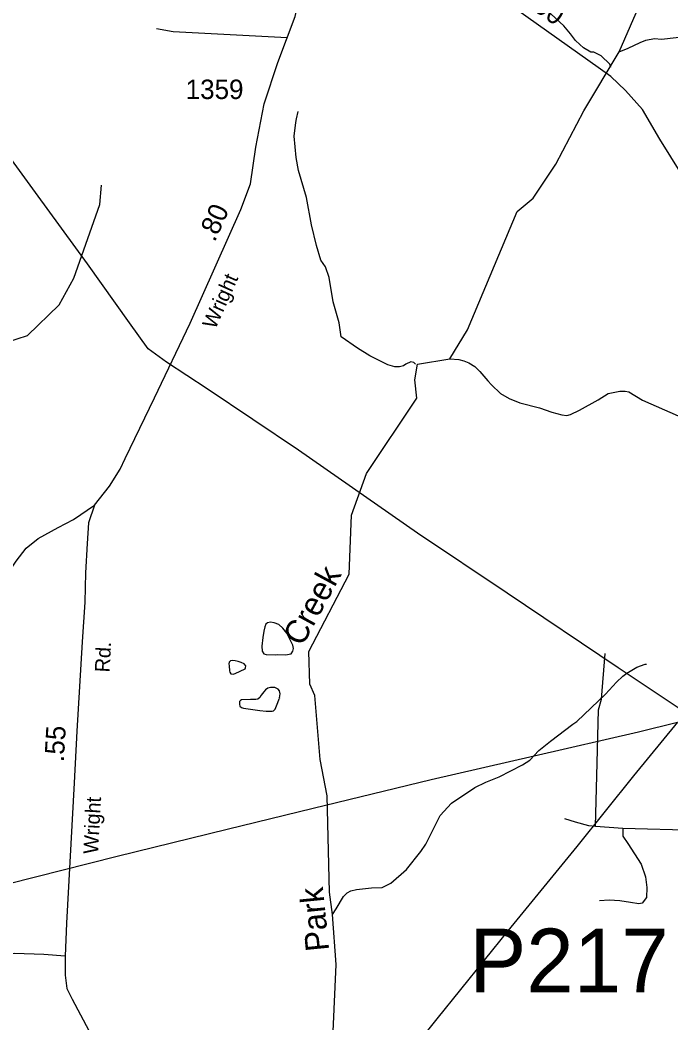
# Model space of a CAD drawing. Extents: x 1473865 to 1648260, y 639067 to 773536.
# Drawn here: x 1492117 to 1496300, y 650235 to 656681 of the extents above; entities that cross this region are included whole.
import ezdxf

# ---------------------------------------------------------------- set-up
doc = ezdxf.new("R2010")
doc.units = 0
for name, color, linetype in [('Exist Hydrographic Creek Single Shore', 7, 'Continuous'), ('Exist Hydrographic Creek Single Shore Label', 7, 'Continuous'), ('Exist Hydrographic Misc Water Feature', 7, 'Continuous'), ('Exist Road Non-System Type 51', 7, 'Continuous'), ('Exist Road Secondary Mileage Hundredths English Label', 7, 'Continuous'), ('Exist Road Secondary Structure Pipe Number Label', 7, 'Continuous'), ('Exist Road Secondary Type 51 Attributed', 7, 'Continuous'), ('Exist Road Secondary Type 51 Label', 7, 'Continuous'), ('Exist Road Secondary Type 51 Number Label', 7, 'Continuous'), ('Exist Utilities Electrical Transmission Line', 7, 'Continuous')]:
    doc.layers.add(name, color=color, linetype=linetype)

msp = doc.modelspace()

# ---------------------------------------------------------------- linework, layer by layer
at = {"layer": 'Exist Hydrographic Creek Single Shore'}
for points in [[(1494122.9, 650037.4), (1494147.6, 650609.9), (1494124.9, 650933), (1494105.6, 651076.8), (1494091.6, 651694.2), (1494045.7, 651928.2), (1494010.6, 652339.2), (1493978.6, 652412.1), (1493973.6, 652622.2), (1494232.7, 653119.2), (1494246.6, 653499.8), (1494343.6, 653766.9), (1494667.2, 654250.6), (1494653.7, 654367.9), (1494671.7, 654469.3), (1494878, 654504.7), (1494992.7, 654689.4), (1495311.6, 655450.8), (1495414.3, 655536.5), (1495560.7, 655754.6), (1495739.4, 656098.2), (1495967.7, 656478.1), (1496076.5, 656728.6)], [(1491964.6, 654589.6), (1492165.7, 654654.5), (1492368.7, 654850.6), (1492463.6, 655022.7), (1492630.6, 655495.2), (1492640.7, 655619.8)]]:
    msp.add_lwpolyline(points, dxfattribs=at)
at = {"layer": 'Exist Hydrographic Misc Water Feature'}
msp.add_line((1493783.9, 652324), (1493782.4, 652319.3), dxfattribs=at)
for points in [[(1495912.9, 656375.9), (1495907.3, 656398), (1495852.3, 656451), (1495804.7, 656475.9), (1495784.7, 656474.2), (1495737.2, 656503.2), (1495713.6, 656523.6), (1495686.1, 656550.1), (1495654.9, 656592.6), (1495611.8, 656643.4), (1495529.9, 656720)], [(1495967.7, 656478.1), (1496024.8, 656501), (1496101.9, 656538.1), (1496139, 656552.4), (1496193.2, 656563.8), (1496238.1, 656557.7), (1496447.5, 656582.4), (1496521.9, 656586.3), (1496526.6, 656584.3), (1496610.7, 656590.7), (1496851.1, 656618.1), (1496907.2, 656625.1), (1496964.8, 656640.6), (1497044.1, 656678.4), (1497120, 656673), (1497216.1, 656675.2), (1497336.3, 656692.9)], [(1494658.7, 654468.7), (1494646.9, 654480.9), (1494628.9, 654485.2), (1494596.7, 654469.9), (1494580.5, 654458.2), (1494556.5, 654452.6), (1494524.5, 654453.3), (1494480.7, 654466.1), (1494365.8, 654522.2), (1494286.6, 654571.6), (1494180, 654645.6), (1494167.6, 654735.8), (1494130, 654870.4), (1494102.9, 655026.8), (1494080.1, 655095.2), (1494050.1, 655137.6), (1494022.6, 655232.2), (1493991, 655364.7), (1493958.2, 655541.2), (1493907.4, 655714.1), (1493890.9, 655798.3), (1493879.3, 655934.4), (1493888.9, 656022.2), (1493893.3, 656046.1), (1493904.2, 656093.9)], [(1494878, 654504.7), (1494937.2, 654499.4), (1494969, 654490.9), (1495000.8, 654478.3), (1495040.4, 654453.6), (1495071.8, 654423), (1495122.7, 654362.1), (1495146.2, 654337.6), (1495204.1, 654281.1), (1495260.6, 654249.5), (1495328.1, 654220.3), (1495455.5, 654189.9), (1495535, 654160.4), (1495598.6, 654143.2), (1495630.6, 654140.6), (1495654.7, 654146.2), (1495711.1, 654173.1), (1495833, 654240.5), (1495897.1, 654281.5), (1495971.3, 654296.1), (1496005.3, 654295.5), (1496029.2, 654291.1), (1496116.2, 654237.4), (1496346.4, 654137.2)], [(1493769.1, 652602.6), (1493823.2, 652601.5), (1493859.1, 652608.3), (1493870.1, 652624.3), (1493874.9, 652642.6), (1493871, 652663.2), (1493831.4, 652739.9), (1493806.1, 652772.9), (1493780.5, 652796.2), (1493750.5, 652807.7), (1493726.7, 652810.3), (1493708.2, 652806.4), (1493696.1, 652798), (1493689.3, 652780.8), (1493684.4, 652752.8), (1493678.1, 652711.7), (1493671.6, 652656.7), (1493673.1, 652624.1), (1493684.7, 652608.8), (1493699.7, 652604.1), (1493757.1, 652601.8), (1493769.1, 652602.6)], [(1493461, 652530.1), (1493462.5, 652497.6), (1493464.5, 652488.9), (1493470.8, 652480.1), (1493485.9, 652476.5), (1493499, 652480.6), (1493564.5, 652510.6), (1493566.9, 652517), (1493568.2, 652530), (1493556.6, 652544.4), (1493538.4, 652552.3), (1493517.9, 652559.2), (1493499.5, 652562.9), (1493482.3, 652564.3), (1493469.3, 652562.5), (1493461.5, 652555), (1493459.1, 652544.3), (1493461, 652530.1)], [(1494124.9, 650933), (1494149.5, 650968.5), (1494194.9, 651047.6), (1494219.3, 651071.1), (1494243.6, 651084.7), (1494279.7, 651094), (1494375.9, 651104.1), (1494444, 651106.9), (1494500.5, 651133.8), (1494600, 651221.9), (1494692.1, 651338), (1494725, 651385.4), (1494816.3, 651567.6), (1494889.7, 651648.1), (1495039.5, 651749.3), (1495110.1, 651783.9), (1495196.6, 651816.3), (1495346, 651893.4), (1495393.5, 651923.8), (1495451.7, 651985.4), (1495524.7, 652045.9), (1495668.7, 652155.2), (1495695, 652172.7), (1495880.2, 652349.1), (1495949.6, 652425.7), (1495990.2, 652465), (1496016.5, 652484.4), (1496081.2, 652521.2), (1496133.6, 652542.2), (1496141.6, 652542.1)], [(1493783.9, 652324), (1493787.7, 652349.9), (1493784.8, 652369.5), (1493775.3, 652381.6), (1493753.9, 652390.7), (1493726.8, 652392.4), (1493710.4, 652387.3), (1493695, 652376.8), (1493682.9, 652364.1), (1493667.2, 652342.8), (1493657.2, 652326.8), (1493646.2, 652317.2), (1493632.1, 652314.3), (1493598.5, 652313.9), (1493541, 652311.9), (1493533.3, 652308.8), (1493526.7, 652301.4), (1493526.4, 652284.1), (1493530.4, 652271), (1493540, 652262.1), (1493552.9, 652257.5), (1493657.7, 652243.4), (1493698.7, 652239.2), (1493737.8, 652239.5), (1493745.4, 652241.5), (1493756.4, 652252.1), (1493774.6, 652295), (1493782.4, 652319.3)]]:
    msp.add_lwpolyline(points, dxfattribs=at)
at = {"layer": 'Exist Road Non-System Type 51'}
for points in [[(1492993.3, 656627.6), (1493100.5, 656608.4), (1493834.5, 656569.8)], [(1495815.4, 651497.4), (1495826, 651907.7), (1495834.4, 652248.3), (1495853.3, 652316.6), (1495876.6, 652610.7)], [(1495815.4, 651497.4), (1495773, 651502.2), (1495686.3, 651525.4), (1495618.7, 651546.6)], [(1495990, 651485.2), (1495815.4, 651497.4)], [(1495990, 651485.2), (1495990, 651436.5), (1496021.7, 651387.9), (1496108.4, 651256.7), (1496135.9, 651174.2), (1496144.3, 651106.5), (1496142.2, 651041), (1496114.7, 651005), (1496093.6, 651000.8), (1496040.7, 651009.2), (1495971, 651019.8), (1495903.3, 651024.1), (1495839.9, 651019.8)], [(1496715, 651451.3), (1496467.7, 651472.5), (1495990, 651485.2)]]:
    msp.add_lwpolyline(points, dxfattribs=at)
at = {"layer": 'Exist Road Secondary Type 51 Attributed'}
for points in [[(1492595.8, 653563.9), (1492691.9, 653685.4), (1492760.7, 653795.5), (1492793.6, 653864.3), (1492980.4, 654252.2), (1493210.4, 654732.4), (1493536.3, 655463), (1493599.1, 655628), (1493631.3, 655864), (1493686.2, 656143.5), (1493773.3, 656409.1), (1493885.5, 656703.9), (1493933.9, 656912.3), (1493955.4, 657475), (1493971.8, 657970.2), (1493980.1, 658226.1)], [(1498281.9, 655096.5), (1498130.9, 655095), (1497940.9, 655098), (1497772.9, 655100.8), (1497589, 655099.9), (1497443.9, 655102), (1497386.1, 655113), (1497349.1, 655118.9), (1497296.5, 655139.5), (1497198.3, 655176.6), (1497019.6, 655272.9), (1496544.8, 655533.4), (1496397.8, 655656.4), (1496369.5, 655689.6), (1496229.3, 655915.6), (1496116.7, 656107), (1496006.7, 656228), (1495912.9, 656317.7), (1494702.9, 657180.2), (1494507.2, 657390.4), (1494363.8, 657601.6), (1493980.1, 658226.1)], [(1490760.2, 652372.9), (1491268.4, 652495.1), (1491592.4, 652577.1), (1491651.3, 652612.9), (1491767.2, 652736.9), (1491850.8, 652845.8), (1492091.4, 653203), (1492155.9, 653286), (1492233.5, 653350), (1492362.6, 653419.8), (1492461.6, 653470.8), (1492595.8, 653563.9)], [(1492595.8, 653563.9), (1492557.7, 653449.5), (1492549, 653316.3), (1492538, 653129.2), (1492532.5, 652939.3), (1492516.1, 652684.4), (1492482.7, 652111), (1492465.3, 651779.2), (1492416.6, 650876.1), (1492406.4, 650664)], [(1492406.4, 650664), (1492270.7, 650674.9), (1492082.2, 650681), (1491894.6, 650659.9), (1491811.4, 650653.1), (1491755.5, 650637.2), (1491699.5, 650593.4), (1491622.4, 650531.4), (1491559.6, 650495.8), (1491513.5, 650483)], [(1492406.4, 650664), (1492406.4, 650542.9), (1492417.4, 650457.6), (1492453.2, 650388.9), (1492559.8, 650187.4), (1492638.3, 650092.1), (1492770.5, 649979.8), (1492896.9, 649885.8), (1493065.2, 649777), (1494081.6, 649172.2), (1494776.4, 648764.8), (1494976.9, 648675.5), (1495676.7, 648419.8), (1495834.5, 648358.8)]]:
    msp.add_lwpolyline(points, dxfattribs=at)
at = {"layer": 'Exist Utilities Electrical Transmission Line'}
for points in [[(1496390.7, 652231), (1495959.5, 652518), (1495247.2, 652998), (1494671.5, 653383.4), (1493906.1, 653916.3), (1493318.6, 654312), (1493057.3, 654482.3), (1492940.8, 654568.3), (1492819.5, 654734.3), (1492551.6, 655114.9), (1492217.1, 655572.4), (1491956.9, 655926.7)], [(1483279.5, 647207.2), (1484019.5, 647622), (1484772.4, 648043.4), (1485396.2, 648395.2), (1485969.4, 648721.6), (1486587.2, 649073.4), (1487279.6, 649460), (1487955.7, 649838.8), (1488571.2, 650172.5), (1488835.5, 650320.3), (1489363.7, 650447.5), (1490313.7, 650693.7), (1491223.4, 650922.7), (1492038.8, 651129.1), (1492741.7, 651307.5), (1493448.6, 651481.7), (1494000.7, 651614.7), (1494759.8, 651800.1), (1495420.2, 651953), (1496090.8, 652106), (1496341.8, 652167.8)], [(1496341.8, 652167.8), (1496058.1, 651824.5), (1495694.8, 651370.4), (1495251.9, 650827.8), (1494794.6, 650261.4), (1494259.8, 649592.2), (1493814.8, 649037.5), (1493337, 648443.4), (1492724.6, 647683.6), (1492300.8, 647149.4), (1491832.4, 646562.4), (1491364.9, 645978.1), (1490956.6, 645466.8), (1490599.2, 645018.8), (1490178.8, 644491.6), (1489291.2, 643370.4)]]:
    msp.add_lwpolyline(points, dxfattribs=at)

# ---------------------------------------------------------------- texts
at = {"layer": 'Exist Hydrographic Creek Single Shore Label'}
for s, rotation, p in [('Creek', 61.4578, (1493930.6, 652649.6)), ('Park', 95.67741, (1494104, 650702.6))]:
    msp.add_text(s, height=150, rotation=rotation, dxfattribs=at).set_placement(p)
at = {"layer": 'Exist Road Secondary Mileage Hundredths English Label'}
for s, rotation, p in [('1.00', 324.4639, (1495294.3, 656830.2)), ('.80', 65.96019, (1493368.3, 655250.1)), ('.55', 86.66823, (1492398.1, 651910.4))]:
    msp.add_text(s, height=125, rotation=rotation, dxfattribs=at).set_placement(p)
at = {"layer": 'Exist Road Secondary Structure Pipe Number Label'}
msp.add_text('P217', height=410.1, dxfattribs=at).set_placement((1495004.3, 650431.3))
at = {"layer": 'Exist Road Secondary Type 51 Label'}
for s, rotation, p in [('Wright', 65.96019, (1493371.7, 654688.7)), ('Rd.', 86.66823, (1492691.9, 652486.6)), ('Wright', 86.91693, (1492618.4, 651319))]:
    msp.add_text(s, height=95, rotation=rotation, dxfattribs=at).set_placement(p)
at = {"layer": 'Exist Road Secondary Type 51 Number Label'}
msp.add_text('1359', height=125, dxfattribs=at).set_placement((1493181.3, 656173.7))

doc.saveas('drawing.dxf')
